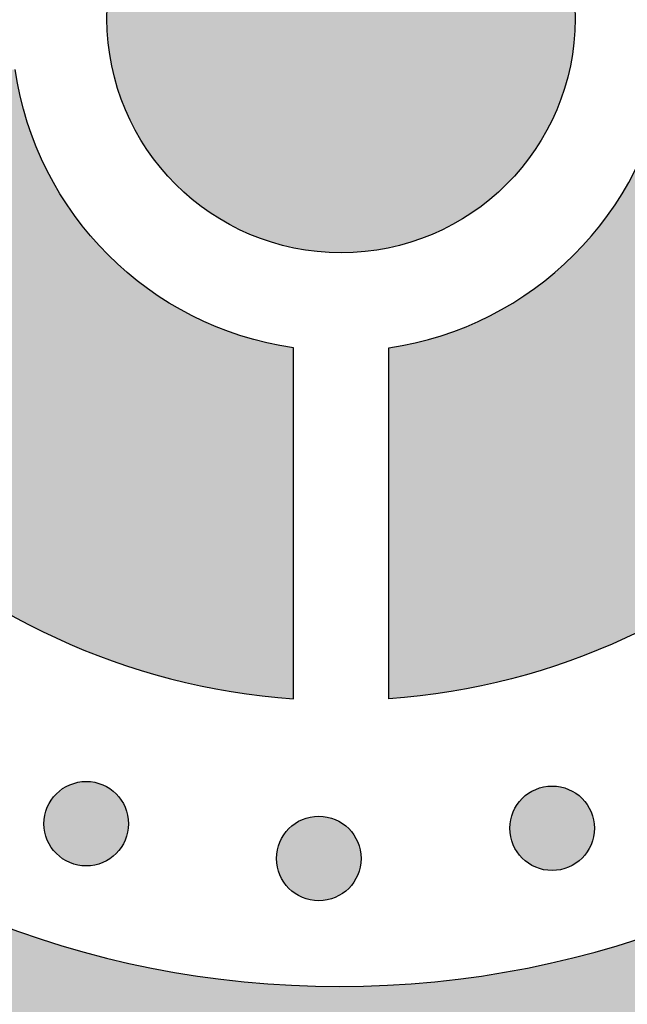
# Model space of a CAD drawing. Header units: millimetres. Extents: x -3873 to -97, y 912 to 4165.
# Tile 490 of 656: x -1350 to -1325, y 2867 to 2908. Entities that reach past the tile are written whole.
import ezdxf

# ---------------------------------------------------------------- set-up
doc = ezdxf.new("R2010")
doc.units = ezdxf.units.MM
doc.layers.add('pattern', color=7, linetype='Continuous', true_color=0x000000)

msp = doc.modelspace()

# ---------------------------------------------------------------- hatches: boundary and pattern name
at = {"layer": 'pattern'}
for points in [[(-1346.805, 2908.221), (-1346.803, 2908.003), (-1346.795, 2907.783), (-1346.783, 2907.561), (-1346.765, 2907.338), (-1346.742, 2907.113), (-1346.714, 2906.888), (-1346.68, 2906.661), (-1346.64, 2906.433), (-1346.595, 2906.205), (-1346.544, 2905.976), (-1346.487, 2905.747), (-1346.425, 2905.517), (-1346.356, 2905.288), (-1346.281, 2905.06), (-1346.201, 2904.832), (-1346.114, 2904.604), (-1346.021, 2904.378), (-1345.922, 2904.153), (-1345.817, 2903.93), (-1345.705, 2903.708), (-1345.588, 2903.489), (-1345.465, 2903.272), (-1345.336, 2903.057), (-1345.201, 2902.845), (-1345.06, 2902.636), (-1344.914, 2902.43), (-1344.762, 2902.227), (-1344.605, 2902.029), (-1344.442, 2901.834), (-1344.274, 2901.643), (-1344.102, 2901.456), (-1343.924, 2901.274), (-1343.742, 2901.097), (-1343.555, 2900.924), (-1343.364, 2900.757), (-1343.169, 2900.594), (-1342.97, 2900.437), (-1342.767, 2900.285), (-1342.561, 2900.139), (-1342.352, 2899.999), (-1342.14, 2899.864), (-1341.925, 2899.735), (-1341.708, 2899.612), (-1341.488, 2899.495), (-1341.267, 2899.384), (-1341.043, 2899.28), (-1340.818, 2899.181), (-1340.592, 2899.088), (-1340.365, 2899.001), (-1340.136, 2898.921), (-1339.908, 2898.846), (-1339.679, 2898.778), (-1339.449, 2898.715), (-1339.22, 2898.659), (-1338.991, 2898.608), (-1338.763, 2898.563), (-1338.535, 2898.524), (-1338.308, 2898.49), (-1338.082, 2898.462), (-1337.858, 2898.439), (-1337.634, 2898.422), (-1337.413, 2898.409), (-1337.193, 2898.402), (-1336.975, 2898.4), (-1336.757, 2898.402), (-1336.537, 2898.41), (-1336.315, 2898.422), (-1336.092, 2898.44), (-1335.867, 2898.463), (-1335.641, 2898.491), (-1335.415, 2898.525), (-1335.187, 2898.565), (-1334.958, 2898.61), (-1334.73, 2898.661), (-1334.5, 2898.718), (-1334.271, 2898.78), (-1334.042, 2898.849), (-1333.814, 2898.924), (-1333.585, 2899.005), (-1333.358, 2899.092), (-1333.132, 2899.184), (-1332.907, 2899.284), (-1332.684, 2899.389), (-1332.462, 2899.5), (-1332.243, 2899.617), (-1332.026, 2899.74), (-1331.811, 2899.869), (-1331.599, 2900.004), (-1331.39, 2900.145), (-1331.184, 2900.291), (-1330.981, 2900.443), (-1330.783, 2900.6), (-1330.588, 2900.763), (-1330.397, 2900.931), (-1330.21, 2901.104), (-1330.028, 2901.281), (-1329.851, 2901.463), (-1329.678, 2901.65), (-1329.511, 2901.841), (-1329.348, 2902.036), (-1329.191, 2902.235), (-1329.039, 2902.438), (-1328.893, 2902.644), (-1328.753, 2902.853), (-1328.618, 2903.065), (-1328.489, 2903.28), (-1328.366, 2903.497), (-1328.249, 2903.717), (-1328.138, 2903.939), (-1328.033, 2904.162), (-1327.935, 2904.387), (-1327.842, 2904.613), (-1327.755, 2904.841), (-1327.675, 2905.069), (-1327.6, 2905.298), (-1327.532, 2905.527), (-1327.469, 2905.756), (-1327.413, 2905.985), (-1327.362, 2906.214), (-1327.317, 2906.442), (-1327.278, 2906.67), (-1327.244, 2906.897), (-1327.216, 2907.123), (-1327.193, 2907.348), (-1327.176, 2907.571), (-1327.163, 2907.792), (-1327.156, 2908.012), (-1327.154, 2908.23), (-1327.156, 2908.449), (-1327.164, 2908.669), (-1327.176, 2908.89), (-1327.194, 2909.113), (-1327.217, 2909.338), (-1327.245, 2909.564), (-1327.279, 2909.791), (-1327.319, 2910.018), (-1327.364, 2910.247), (-1327.415, 2910.476), (-1327.472, 2910.705), (-1327.534, 2910.934), (-1327.603, 2911.163), (-1327.678, 2911.392), (-1327.759, 2911.62), (-1327.845, 2911.847), (-1327.938, 2912.073), (-1328.037, 2912.298), (-1328.143, 2912.521), (-1328.254, 2912.743), (-1328.371, 2912.962), (-1328.494, 2913.18), (-1328.623, 2913.394), (-1328.758, 2913.606), (-1328.899, 2913.815), (-1329.045, 2914.021), (-1329.197, 2914.224), (-1329.354, 2914.423), (-1329.517, 2914.617), (-1329.685, 2914.808), (-1329.858, 2914.995), (-1330.035, 2915.177), (-1330.217, 2915.354), (-1330.404, 2915.527), (-1330.595, 2915.695), (-1330.79, 2915.857), (-1330.989, 2916.014), (-1331.192, 2916.166), (-1331.398, 2916.312), (-1331.607, 2916.452), (-1331.819, 2916.587), (-1332.034, 2916.716), (-1332.251, 2916.839), (-1332.471, 2916.956), (-1332.693, 2917.067), (-1332.916, 2917.172), (-1333.141, 2917.271), (-1333.367, 2917.363), (-1333.595, 2917.45), (-1333.823, 2917.53), (-1334.051, 2917.605), (-1334.281, 2917.673), (-1334.51, 2917.736), (-1334.739, 2917.793), (-1334.968, 2917.843), (-1335.196, 2917.888), (-1335.424, 2917.927), (-1335.651, 2917.961), (-1335.877, 2917.989), (-1336.102, 2918.012), (-1336.325, 2918.03), (-1336.546, 2918.042), (-1336.766, 2918.049), (-1336.984, 2918.051), (-1337.203, 2918.049), (-1337.422, 2918.041), (-1337.644, 2918.029), (-1337.867, 2918.011), (-1338.092, 2917.988), (-1338.318, 2917.96), (-1338.545, 2917.926), (-1338.772, 2917.886), (-1339.001, 2917.841), (-1339.23, 2917.79), (-1339.459, 2917.733), (-1339.688, 2917.671), (-1339.917, 2917.602), (-1340.146, 2917.527), (-1340.374, 2917.447), (-1340.601, 2917.36), (-1340.827, 2917.267), (-1341.052, 2917.168), (-1341.275, 2917.063), (-1341.497, 2916.951), (-1341.716, 2916.834), (-1341.934, 2916.711), (-1342.148, 2916.582), (-1342.36, 2916.447), (-1342.569, 2916.306), (-1342.775, 2916.16), (-1342.978, 2916.008), (-1343.176, 2915.851), (-1343.371, 2915.688), (-1343.562, 2915.52), (-1343.749, 2915.348), (-1343.931, 2915.17), (-1344.108, 2914.988), (-1344.281, 2914.801), (-1344.448, 2914.61), (-1344.611, 2914.415), (-1344.768, 2914.216), (-1344.92, 2914.014), (-1345.066, 2913.808), (-1345.206, 2913.598), (-1345.341, 2913.386), (-1345.47, 2913.171), (-1345.593, 2912.954), (-1345.71, 2912.734), (-1345.821, 2912.513), (-1345.926, 2912.289), (-1346.025, 2912.064), (-1346.117, 2911.838), (-1346.204, 2911.611), (-1346.284, 2911.382), (-1346.359, 2911.154), (-1346.427, 2910.925), (-1346.49, 2910.695), (-1346.546, 2910.466), (-1346.597, 2910.237), (-1346.642, 2910.009), (-1346.681, 2909.781), (-1346.715, 2909.554), (-1346.743, 2909.328), (-1346.766, 2909.104), (-1346.783, 2908.88), (-1346.796, 2908.659), (-1346.803, 2908.439)], [(-1377.479, 2906.089), (-1377.426, 2905.215), (-1377.354, 2904.334), (-1377.261, 2903.449), (-1377.148, 2902.558), (-1377.015, 2901.663), (-1376.86, 2900.765), (-1376.683, 2899.864), (-1376.485, 2898.96), (-1376.265, 2898.056), (-1376.022, 2897.15), (-1375.756, 2896.245), (-1375.468, 2895.34), (-1375.156, 2894.438), (-1374.822, 2893.538), (-1374.464, 2892.641), (-1374.083, 2891.749), (-1373.678, 2890.862), (-1373.251, 2889.981), (-1372.8, 2889.106), (-1372.326, 2888.24), (-1371.83, 2887.382), (-1371.311, 2886.534), (-1370.769, 2885.696), (-1370.205, 2884.87), (-1369.62, 2884.056), (-1369.013, 2883.255), (-1368.386, 2882.468), (-1367.738, 2881.695), (-1367.07, 2880.938), (-1366.383, 2880.197), (-1365.677, 2879.473), (-1364.953, 2878.766), (-1364.212, 2878.078), (-1363.454, 2877.409), (-1362.68, 2876.76), (-1361.89, 2876.13), (-1361.086, 2875.521), (-1360.269, 2874.934), (-1359.439, 2874.367), (-1358.597, 2873.823), (-1357.743, 2873.301), (-1356.88, 2872.802), (-1356.007, 2872.325), (-1355.126, 2871.872), (-1354.237, 2871.442), (-1353.342, 2871.035), (-1352.44, 2870.651), (-1351.534, 2870.292), (-1350.624, 2869.955), (-1349.711, 2869.642), (-1348.795, 2869.353), (-1347.878, 2869.086), (-1346.961, 2868.843), (-1346.043, 2868.623), (-1345.127, 2868.425), (-1344.212, 2868.25), (-1343.3, 2868.096), (-1342.391, 2867.965), (-1341.487, 2867.855), (-1340.586, 2867.765), (-1339.691, 2867.697), (-1338.802, 2867.648), (-1337.919, 2867.62), (-1337.043, 2867.61), (-1336.167, 2867.62), (-1335.285, 2867.649), (-1334.395, 2867.697), (-1333.5, 2867.766), (-1332.6, 2867.855), (-1331.695, 2867.966), (-1330.786, 2868.097), (-1329.874, 2868.251), (-1328.96, 2868.426), (-1328.043, 2868.624), (-1327.126, 2868.845), (-1326.208, 2869.088), (-1325.291, 2869.355), (-1324.376, 2869.644), (-1323.463, 2869.957), (-1322.553, 2870.294), (-1321.647, 2870.654), (-1320.745, 2871.037), (-1319.85, 2871.444), (-1318.961, 2871.875), (-1318.08, 2872.328), (-1317.207, 2872.805), (-1316.344, 2873.304), (-1315.491, 2873.827), (-1314.649, 2874.371), (-1313.819, 2874.937), (-1313.001, 2875.525), (-1312.198, 2876.134), (-1311.408, 2876.764), (-1310.634, 2877.414), (-1309.876, 2878.083), (-1309.135, 2878.771), (-1308.411, 2879.477), (-1307.705, 2880.202), (-1307.018, 2880.943), (-1306.351, 2881.7), (-1305.703, 2882.473), (-1305.075, 2883.26), (-1304.469, 2884.061), (-1303.884, 2884.875), (-1303.32, 2885.702), (-1302.779, 2886.54), (-1302.26, 2887.388), (-1301.763, 2888.246), (-1301.29, 2889.112), (-1300.839, 2889.986), (-1300.412, 2890.868), (-1300.008, 2891.755), (-1299.627, 2892.647), (-1299.269, 2893.544), (-1298.935, 2894.444), (-1298.623, 2895.347), (-1298.335, 2896.251), (-1298.07, 2897.157), (-1297.827, 2898.062), (-1297.606, 2898.967), (-1297.408, 2899.87), (-1297.232, 2900.771), (-1297.077, 2901.67), (-1296.944, 2902.565), (-1296.831, 2903.455), (-1296.739, 2904.341), (-1296.666, 2905.221), (-1296.614, 2906.096), (-1284.602, 2906.097), (-1284.658, 2904.956), (-1284.74, 2903.806), (-1284.847, 2902.65), (-1284.982, 2901.486), (-1285.144, 2900.317), (-1285.333, 2899.143), (-1285.551, 2897.964), (-1285.798, 2896.782), (-1286.073, 2895.598), (-1286.379, 2894.413), (-1286.714, 2893.228), (-1287.079, 2892.043), (-1287.474, 2890.861), (-1287.9, 2889.681), (-1288.356, 2888.506), (-1288.844, 2887.336), (-1289.361, 2886.172), (-1289.91, 2885.016), (-1290.489, 2883.869), (-1291.099, 2882.732), (-1291.738, 2881.606), (-1292.408, 2880.493), (-1293.107, 2879.392), (-1293.835, 2878.307), (-1294.593, 2877.237), (-1295.378, 2876.185), (-1296.191, 2875.15), (-1297.031, 2874.135), (-1297.897, 2873.139), (-1298.789, 2872.165), (-1299.706, 2871.213), (-1300.647, 2870.284), (-1301.611, 2869.38), (-1302.597, 2868.5), (-1303.604, 2867.645), (-1304.632, 2866.817), (-1305.678, 2866.016), (-1306.743, 2865.243), (-1307.825, 2864.498), (-1308.922, 2863.782), (-1310.035, 2863.096), (-1311.16, 2862.439), (-1312.299, 2861.812), (-1313.448, 2861.215), (-1314.607, 2860.649), (-1315.776, 2860.114), (-1316.952, 2859.61), (-1318.134, 2859.137), (-1319.322, 2858.694), (-1320.513, 2858.283), (-1321.708, 2857.902), (-1322.905, 2857.552), (-1324.102, 2857.232), (-1325.3, 2856.942), (-1326.496, 2856.682), (-1327.689, 2856.451), (-1328.879, 2856.25), (-1330.065, 2856.077), (-1331.246, 2855.932), (-1332.421, 2855.815), (-1333.589, 2855.724), (-1334.748, 2855.661), (-1335.9, 2855.623), (-1337.042, 2855.61), (-1338.184, 2855.623), (-1339.336, 2855.66), (-1340.496, 2855.724), (-1341.664, 2855.814), (-1342.838, 2855.931), (-1344.019, 2856.076), (-1345.205, 2856.248), (-1346.395, 2856.45), (-1347.589, 2856.68), (-1348.785, 2856.94), (-1349.982, 2857.23), (-1351.18, 2857.549), (-1352.377, 2857.899), (-1353.571, 2858.28), (-1354.763, 2858.691), (-1355.951, 2859.133), (-1357.134, 2859.607), (-1358.309, 2860.111), (-1359.478, 2860.646), (-1360.637, 2861.211), (-1361.787, 2861.808), (-1362.925, 2862.434), (-1364.051, 2863.091), (-1365.163, 2863.778), (-1366.261, 2864.493), (-1367.343, 2865.238), (-1368.408, 2866.011), (-1369.455, 2866.812), (-1370.482, 2867.64), (-1371.49, 2868.494), (-1372.476, 2869.374), (-1373.44, 2870.279), (-1374.381, 2871.207), (-1375.298, 2872.159), (-1376.19, 2873.133), (-1377.056, 2874.128), (-1377.897, 2875.144), (-1378.71, 2876.178), (-1379.495, 2877.231), (-1380.253, 2878.3), (-1380.981, 2879.385), (-1381.681, 2880.485), (-1382.35, 2881.599), (-1382.99, 2882.725), (-1383.6, 2883.862), (-1384.179, 2885.009), (-1384.728, 2886.164), (-1385.246, 2887.328), (-1385.733, 2888.498), (-1386.19, 2889.673), (-1386.616, 2890.853), (-1387.012, 2892.035), (-1387.377, 2893.22), (-1387.712, 2894.405), (-1388.018, 2895.59), (-1388.293, 2896.774), (-1388.54, 2897.956), (-1388.758, 2899.134), (-1388.948, 2900.308), (-1389.11, 2901.478), (-1389.245, 2902.641), (-1389.352, 2903.798), (-1389.434, 2904.947), (-1389.49, 2906.088)], [(-1338.981, 2894.412), (-1339.237, 2894.452), (-1339.493, 2894.497), (-1339.75, 2894.547), (-1340.008, 2894.602), (-1340.266, 2894.662), (-1340.524, 2894.728), (-1340.782, 2894.799), (-1341.04, 2894.876), (-1341.298, 2894.958), (-1341.555, 2895.045), (-1341.812, 2895.138), (-1342.068, 2895.236), (-1342.323, 2895.34), (-1342.576, 2895.449), (-1342.829, 2895.564), (-1343.08, 2895.684), (-1343.329, 2895.81), (-1343.577, 2895.941), (-1343.822, 2896.077), (-1344.066, 2896.219), (-1344.307, 2896.367), (-1344.545, 2896.519), (-1344.781, 2896.677), (-1345.014, 2896.839), (-1345.244, 2897.007), (-1345.471, 2897.18), (-1345.695, 2897.358), (-1345.915, 2897.54), (-1346.131, 2897.727), (-1346.344, 2897.919), (-1346.553, 2898.115), (-1346.757, 2898.315), (-1346.958, 2898.52), (-1347.154, 2898.729), (-1347.346, 2898.941), (-1347.533, 2899.158), (-1347.715, 2899.378), (-1347.893, 2899.601), (-1348.066, 2899.828), (-1348.234, 2900.058), (-1348.396, 2900.291), (-1348.554, 2900.527), (-1348.706, 2900.765), (-1348.854, 2901.006), (-1348.996, 2901.25), (-1349.132, 2901.495), (-1349.263, 2901.743), (-1349.389, 2901.992), (-1349.509, 2902.243), (-1349.624, 2902.496), (-1349.733, 2902.749), (-1349.837, 2903.004), (-1349.936, 2903.26), (-1350.029, 2903.517), (-1350.116, 2903.774), (-1350.198, 2904.032), (-1350.274, 2904.29), (-1350.346, 2904.548), (-1350.411, 2904.806), (-1350.472, 2905.064), (-1350.527, 2905.322), (-1350.577, 2905.579), (-1350.622, 2905.835), (-1350.662, 2906.091), (-1365.393, 2906.09), (-1365.346, 2905.506), (-1365.286, 2904.919), (-1365.214, 2904.329), (-1365.129, 2903.736), (-1365.03, 2903.141), (-1364.918, 2902.545), (-1364.793, 2901.947), (-1364.654, 2901.348), (-1364.501, 2900.749), (-1364.334, 2900.149), (-1364.153, 2899.551), (-1363.958, 2898.953), (-1363.748, 2898.356), (-1363.524, 2897.761), (-1363.286, 2897.169), (-1363.033, 2896.58), (-1362.766, 2895.994), (-1362.485, 2895.411), (-1362.19, 2894.834), (-1361.88, 2894.261), (-1361.556, 2893.693), (-1361.218, 2893.132), (-1360.867, 2892.577), (-1360.502, 2892.029), (-1360.123, 2891.488), (-1359.731, 2890.955), (-1359.327, 2890.431), (-1358.91, 2889.915), (-1358.48, 2889.409), (-1358.038, 2888.913), (-1357.585, 2888.427), (-1357.12, 2887.951), (-1356.644, 2887.486), (-1356.158, 2887.033), (-1355.661, 2886.591), (-1355.155, 2886.162), (-1354.64, 2885.744), (-1354.115, 2885.34), (-1353.582, 2884.948), (-1353.042, 2884.57), (-1352.493, 2884.205), (-1351.938, 2883.853), (-1351.377, 2883.516), (-1350.809, 2883.192), (-1350.236, 2882.882), (-1349.659, 2882.587), (-1349.076, 2882.306), (-1348.49, 2882.039), (-1347.901, 2881.787), (-1347.309, 2881.548), (-1346.714, 2881.325), (-1346.117, 2881.115), (-1345.519, 2880.92), (-1344.92, 2880.739), (-1344.321, 2880.572), (-1343.722, 2880.419), (-1343.123, 2880.28), (-1342.525, 2880.155), (-1341.928, 2880.043), (-1341.333, 2879.945), (-1340.741, 2879.86), (-1340.151, 2879.787), (-1339.563, 2879.728), (-1338.98, 2879.681)], [(-1323.301, 2906.093), (-1308.57, 2906.095), (-1308.617, 2905.511), (-1308.677, 2904.924), (-1308.749, 2904.333), (-1308.834, 2903.741), (-1308.933, 2903.146), (-1309.044, 2902.549), (-1309.17, 2901.951), (-1309.309, 2901.353), (-1309.462, 2900.753), (-1309.629, 2900.154), (-1309.809, 2899.555), (-1310.005, 2898.957), (-1310.214, 2898.36), (-1310.438, 2897.766), (-1310.676, 2897.173), (-1310.928, 2896.584), (-1311.195, 2895.998), (-1311.476, 2895.416), (-1311.772, 2894.838), (-1312.082, 2894.265), (-1312.405, 2893.697), (-1312.743, 2893.136), (-1313.094, 2892.581), (-1313.459, 2892.033), (-1313.838, 2891.492), (-1314.229, 2890.959), (-1314.634, 2890.435), (-1315.051, 2889.919), (-1315.481, 2889.413), (-1315.922, 2888.916), (-1316.376, 2888.43), (-1316.84, 2887.954), (-1317.316, 2887.489), (-1317.802, 2887.036), (-1318.299, 2886.594), (-1318.805, 2886.165), (-1319.32, 2885.747), (-1319.845, 2885.343), (-1320.378, 2884.951), (-1320.918, 2884.572), (-1321.466, 2884.207), (-1322.021, 2883.856), (-1322.583, 2883.518), (-1323.15, 2883.194), (-1323.723, 2882.885), (-1324.301, 2882.589), (-1324.883, 2882.308), (-1325.469, 2882.041), (-1326.058, 2881.788), (-1326.651, 2881.55), (-1327.245, 2881.326), (-1327.842, 2881.117), (-1328.44, 2880.921), (-1329.039, 2880.74), (-1329.638, 2880.573), (-1330.237, 2880.42), (-1330.836, 2880.281), (-1331.434, 2880.156), (-1332.031, 2880.044), (-1332.626, 2879.945), (-1333.218, 2879.86), (-1333.808, 2879.788), (-1334.396, 2879.728), (-1334.98, 2879.681), (-1334.981, 2894.412), (-1334.725, 2894.452), (-1334.468, 2894.497), (-1334.211, 2894.547), (-1333.954, 2894.602), (-1333.696, 2894.663), (-1333.437, 2894.729), (-1333.179, 2894.8), (-1332.921, 2894.876), (-1332.664, 2894.958), (-1332.406, 2895.046), (-1332.15, 2895.139), (-1331.894, 2895.237), (-1331.639, 2895.341), (-1331.385, 2895.45), (-1331.133, 2895.565), (-1330.882, 2895.685), (-1330.632, 2895.811), (-1330.385, 2895.942), (-1330.139, 2896.079), (-1329.896, 2896.22), (-1329.655, 2896.368), (-1329.416, 2896.52), (-1329.18, 2896.678), (-1328.947, 2896.841), (-1328.717, 2897.009), (-1328.491, 2897.181), (-1328.267, 2897.359), (-1328.047, 2897.541), (-1327.831, 2897.729), (-1327.618, 2897.92), (-1327.409, 2898.116), (-1327.205, 2898.317), (-1327.004, 2898.522), (-1326.808, 2898.73), (-1326.617, 2898.943), (-1326.429, 2899.159), (-1326.247, 2899.379), (-1326.069, 2899.603), (-1325.897, 2899.83), (-1325.729, 2900.06), (-1325.566, 2900.293), (-1325.408, 2900.529), (-1325.256, 2900.767), (-1325.109, 2901.008), (-1324.967, 2901.252), (-1324.83, 2901.497), (-1324.699, 2901.745), (-1324.574, 2901.994), (-1324.453, 2902.245), (-1324.339, 2902.498), (-1324.229, 2902.752), (-1324.125, 2903.006), (-1324.027, 2903.262), (-1323.934, 2903.519), (-1323.847, 2903.776), (-1323.765, 2904.034), (-1323.689, 2904.292), (-1323.618, 2904.55), (-1323.552, 2904.808), (-1323.491, 2905.066), (-1323.436, 2905.324), (-1323.386, 2905.581), (-1323.341, 2905.838)], [(-1348.932, 2873.186), (-1348.904, 2873.158), (-1348.875, 2873.131), (-1348.845, 2873.104), (-1348.814, 2873.078), (-1348.782, 2873.052), (-1348.75, 2873.027), (-1348.717, 2873.002), (-1348.683, 2872.978), (-1348.648, 2872.955), (-1348.612, 2872.932), (-1348.575, 2872.91), (-1348.538, 2872.889), (-1348.5, 2872.868), (-1348.461, 2872.849), (-1348.422, 2872.83), (-1348.382, 2872.812), (-1348.341, 2872.795), (-1348.3, 2872.779), (-1348.258, 2872.764), (-1348.215, 2872.75), (-1348.172, 2872.737), (-1348.129, 2872.725), (-1348.085, 2872.714), (-1348.041, 2872.704), (-1347.996, 2872.695), (-1347.951, 2872.687), (-1347.906, 2872.681), (-1347.86, 2872.676), (-1347.815, 2872.671), (-1347.769, 2872.668), (-1347.723, 2872.667), (-1347.677, 2872.666), (-1347.631, 2872.667), (-1347.585, 2872.668), (-1347.54, 2872.671), (-1347.494, 2872.676), (-1347.448, 2872.681), (-1347.403, 2872.687), (-1347.358, 2872.695), (-1347.314, 2872.704), (-1347.269, 2872.714), (-1347.225, 2872.725), (-1347.182, 2872.737), (-1347.139, 2872.75), (-1347.096, 2872.764), (-1347.055, 2872.779), (-1347.013, 2872.795), (-1346.972, 2872.812), (-1346.932, 2872.83), (-1346.893, 2872.849), (-1346.854, 2872.869), (-1346.816, 2872.889), (-1346.779, 2872.91), (-1346.742, 2872.932), (-1346.707, 2872.955), (-1346.672, 2872.978), (-1346.638, 2873.003), (-1346.604, 2873.027), (-1346.572, 2873.052), (-1346.54, 2873.078), (-1346.51, 2873.104), (-1346.48, 2873.131), (-1346.451, 2873.158), (-1346.423, 2873.186), (-1346.395, 2873.214), (-1346.368, 2873.243), (-1346.341, 2873.273), (-1346.315, 2873.304), (-1346.289, 2873.335), (-1346.264, 2873.368), (-1346.239, 2873.401), (-1346.215, 2873.435), (-1346.192, 2873.47), (-1346.169, 2873.506), (-1346.147, 2873.542), (-1346.126, 2873.58), (-1346.105, 2873.618), (-1346.086, 2873.656), (-1346.067, 2873.696), (-1346.049, 2873.736), (-1346.032, 2873.777), (-1346.016, 2873.818), (-1346.001, 2873.86), (-1345.987, 2873.902), (-1345.973, 2873.945), (-1345.961, 2873.989), (-1345.951, 2874.033), (-1345.941, 2874.077), (-1345.932, 2874.122), (-1345.924, 2874.167), (-1345.918, 2874.212), (-1345.912, 2874.257), (-1345.908, 2874.303), (-1345.905, 2874.349), (-1345.904, 2874.395), (-1345.903, 2874.441), (-1345.904, 2874.486), (-1345.905, 2874.532), (-1345.908, 2874.578), (-1345.913, 2874.624), (-1345.918, 2874.669), (-1345.924, 2874.714), (-1345.932, 2874.759), (-1345.941, 2874.804), (-1345.951, 2874.848), (-1345.962, 2874.892), (-1345.974, 2874.936), (-1345.987, 2874.979), (-1346.001, 2875.021), (-1346.016, 2875.063), (-1346.032, 2875.104), (-1346.049, 2875.145), (-1346.067, 2875.185), (-1346.086, 2875.225), (-1346.105, 2875.263), (-1346.126, 2875.301), (-1346.147, 2875.339), (-1346.169, 2875.375), (-1346.192, 2875.411), (-1346.215, 2875.446), (-1346.239, 2875.48), (-1346.264, 2875.513), (-1346.289, 2875.546), (-1346.315, 2875.577), (-1346.341, 2875.608), (-1346.368, 2875.638), (-1346.395, 2875.667), (-1346.423, 2875.695), (-1346.451, 2875.723), (-1346.48, 2875.75), (-1346.51, 2875.776), (-1346.541, 2875.803), (-1346.572, 2875.828), (-1346.605, 2875.854), (-1346.638, 2875.878), (-1346.672, 2875.902), (-1346.707, 2875.926), (-1346.743, 2875.949), (-1346.779, 2875.971), (-1346.816, 2875.992), (-1346.854, 2876.012), (-1346.893, 2876.032), (-1346.933, 2876.051), (-1346.973, 2876.069), (-1347.013, 2876.086), (-1347.055, 2876.102), (-1347.097, 2876.117), (-1347.139, 2876.131), (-1347.182, 2876.144), (-1347.226, 2876.156), (-1347.27, 2876.167), (-1347.314, 2876.177), (-1347.359, 2876.186), (-1347.404, 2876.193), (-1347.449, 2876.2), (-1347.494, 2876.205), (-1347.54, 2876.209), (-1347.586, 2876.212), (-1347.632, 2876.214), (-1347.677, 2876.215), (-1347.723, 2876.214), (-1347.769, 2876.212), (-1347.815, 2876.209), (-1347.861, 2876.205), (-1347.906, 2876.2), (-1347.951, 2876.193), (-1347.996, 2876.186), (-1348.041, 2876.177), (-1348.085, 2876.167), (-1348.129, 2876.156), (-1348.173, 2876.144), (-1348.216, 2876.131), (-1348.258, 2876.117), (-1348.3, 2876.102), (-1348.341, 2876.086), (-1348.382, 2876.069), (-1348.422, 2876.051), (-1348.462, 2876.032), (-1348.5, 2876.012), (-1348.538, 2875.992), (-1348.576, 2875.97), (-1348.612, 2875.948), (-1348.648, 2875.926), (-1348.683, 2875.902), (-1348.717, 2875.878), (-1348.75, 2875.854), (-1348.783, 2875.828), (-1348.814, 2875.803), (-1348.845, 2875.776), (-1348.875, 2875.75), (-1348.904, 2875.722), (-1348.932, 2875.695), (-1348.96, 2875.667), (-1348.987, 2875.638), (-1349.013, 2875.608), (-1349.04, 2875.577), (-1349.065, 2875.545), (-1349.091, 2875.513), (-1349.115, 2875.48), (-1349.139, 2875.446), (-1349.163, 2875.411), (-1349.186, 2875.375), (-1349.208, 2875.338), (-1349.229, 2875.301), (-1349.249, 2875.263), (-1349.269, 2875.224), (-1349.288, 2875.185), (-1349.306, 2875.145), (-1349.323, 2875.104), (-1349.339, 2875.063), (-1349.354, 2875.021), (-1349.368, 2874.978), (-1349.381, 2874.935), (-1349.393, 2874.892), (-1349.404, 2874.848), (-1349.414, 2874.804), (-1349.423, 2874.759), (-1349.43, 2874.714), (-1349.437, 2874.669), (-1349.442, 2874.623), (-1349.446, 2874.578), (-1349.449, 2874.532), (-1349.451, 2874.486), (-1349.452, 2874.44), (-1349.451, 2874.394), (-1349.449, 2874.348), (-1349.446, 2874.303), (-1349.442, 2874.257), (-1349.437, 2874.212), (-1349.43, 2874.166), (-1349.423, 2874.121), (-1349.414, 2874.077), (-1349.404, 2874.032), (-1349.393, 2873.988), (-1349.381, 2873.945), (-1349.368, 2873.902), (-1349.354, 2873.86), (-1349.339, 2873.818), (-1349.323, 2873.776), (-1349.306, 2873.736), (-1349.288, 2873.695), (-1349.269, 2873.656), (-1349.249, 2873.617), (-1349.229, 2873.579), (-1349.207, 2873.542), (-1349.185, 2873.506), (-1349.163, 2873.47), (-1349.139, 2873.435), (-1349.115, 2873.401), (-1349.09, 2873.367), (-1349.065, 2873.335), (-1349.04, 2873.303), (-1349.013, 2873.273), (-1348.987, 2873.243), (-1348.959, 2873.214)], [(-1329.375, 2872.993), (-1329.347, 2872.966), (-1329.318, 2872.939), (-1329.288, 2872.912), (-1329.257, 2872.886), (-1329.226, 2872.86), (-1329.193, 2872.835), (-1329.16, 2872.81), (-1329.126, 2872.786), (-1329.091, 2872.763), (-1329.055, 2872.74), (-1329.019, 2872.718), (-1328.982, 2872.697), (-1328.944, 2872.676), (-1328.905, 2872.656), (-1328.865, 2872.638), (-1328.825, 2872.62), (-1328.785, 2872.603), (-1328.743, 2872.587), (-1328.701, 2872.571), (-1328.659, 2872.557), (-1328.616, 2872.544), (-1328.572, 2872.532), (-1328.528, 2872.521), (-1328.484, 2872.511), (-1328.44, 2872.503), (-1328.395, 2872.495), (-1328.349, 2872.489), (-1328.304, 2872.483), (-1328.258, 2872.479), (-1328.212, 2872.476), (-1328.167, 2872.474), (-1328.121, 2872.474), (-1328.075, 2872.474), (-1328.029, 2872.476), (-1327.983, 2872.479), (-1327.937, 2872.483), (-1327.892, 2872.489), (-1327.847, 2872.495), (-1327.802, 2872.503), (-1327.757, 2872.511), (-1327.713, 2872.521), (-1327.669, 2872.532), (-1327.625, 2872.544), (-1327.582, 2872.557), (-1327.54, 2872.572), (-1327.498, 2872.587), (-1327.457, 2872.603), (-1327.416, 2872.62), (-1327.376, 2872.638), (-1327.336, 2872.657), (-1327.298, 2872.676), (-1327.26, 2872.697), (-1327.222, 2872.718), (-1327.186, 2872.74), (-1327.15, 2872.763), (-1327.115, 2872.786), (-1327.081, 2872.81), (-1327.048, 2872.835), (-1327.015, 2872.86), (-1326.984, 2872.886), (-1326.953, 2872.912), (-1326.923, 2872.939), (-1326.894, 2872.966), (-1326.866, 2872.994), (-1326.838, 2873.022), (-1326.811, 2873.051), (-1326.785, 2873.081), (-1326.758, 2873.111), (-1326.733, 2873.143), (-1326.707, 2873.175), (-1326.683, 2873.209), (-1326.659, 2873.243), (-1326.635, 2873.278), (-1326.613, 2873.313), (-1326.591, 2873.35), (-1326.569, 2873.387), (-1326.549, 2873.425), (-1326.529, 2873.464), (-1326.51, 2873.503), (-1326.492, 2873.543), (-1326.475, 2873.584), (-1326.459, 2873.626), (-1326.444, 2873.668), (-1326.43, 2873.71), (-1326.417, 2873.753), (-1326.405, 2873.796), (-1326.394, 2873.84), (-1326.384, 2873.885), (-1326.375, 2873.929), (-1326.368, 2873.974), (-1326.361, 2874.02), (-1326.356, 2874.065), (-1326.352, 2874.111), (-1326.349, 2874.156), (-1326.347, 2874.202), (-1326.346, 2874.248), (-1326.347, 2874.294), (-1326.349, 2874.34), (-1326.352, 2874.386), (-1326.356, 2874.431), (-1326.361, 2874.477), (-1326.368, 2874.522), (-1326.375, 2874.567), (-1326.384, 2874.612), (-1326.394, 2874.656), (-1326.405, 2874.7), (-1326.417, 2874.743), (-1326.43, 2874.786), (-1326.444, 2874.829), (-1326.459, 2874.871), (-1326.475, 2874.912), (-1326.492, 2874.953), (-1326.51, 2874.993), (-1326.529, 2875.032), (-1326.549, 2875.071), (-1326.569, 2875.109), (-1326.591, 2875.146), (-1326.613, 2875.183), (-1326.635, 2875.219), (-1326.659, 2875.254), (-1326.683, 2875.288), (-1326.708, 2875.321), (-1326.733, 2875.353), (-1326.759, 2875.385), (-1326.785, 2875.416), (-1326.812, 2875.446), (-1326.839, 2875.475), (-1326.866, 2875.503), (-1326.894, 2875.53), (-1326.923, 2875.557), (-1326.953, 2875.584), (-1326.984, 2875.61), (-1327.016, 2875.636), (-1327.048, 2875.661), (-1327.081, 2875.686), (-1327.115, 2875.71), (-1327.15, 2875.734), (-1327.186, 2875.756), (-1327.223, 2875.778), (-1327.26, 2875.8), (-1327.298, 2875.82), (-1327.337, 2875.84), (-1327.376, 2875.859), (-1327.416, 2875.876), (-1327.457, 2875.894), (-1327.498, 2875.91), (-1327.54, 2875.925), (-1327.583, 2875.939), (-1327.626, 2875.952), (-1327.669, 2875.964), (-1327.713, 2875.975), (-1327.757, 2875.985), (-1327.802, 2875.993), (-1327.847, 2876.001), (-1327.892, 2876.008), (-1327.938, 2876.013), (-1327.983, 2876.017), (-1328.029, 2876.02), (-1328.075, 2876.022), (-1328.121, 2876.022), (-1328.167, 2876.022), (-1328.213, 2876.02), (-1328.258, 2876.017), (-1328.304, 2876.013), (-1328.35, 2876.008), (-1328.395, 2876.001), (-1328.44, 2875.993), (-1328.484, 2875.985), (-1328.529, 2875.975), (-1328.573, 2875.964), (-1328.616, 2875.952), (-1328.659, 2875.939), (-1328.702, 2875.925), (-1328.743, 2875.909), (-1328.785, 2875.893), (-1328.826, 2875.876), (-1328.866, 2875.858), (-1328.905, 2875.84), (-1328.944, 2875.82), (-1328.982, 2875.799), (-1329.019, 2875.778), (-1329.056, 2875.756), (-1329.091, 2875.733), (-1329.126, 2875.71), (-1329.16, 2875.686), (-1329.194, 2875.661), (-1329.226, 2875.636), (-1329.258, 2875.61), (-1329.288, 2875.584), (-1329.318, 2875.557), (-1329.347, 2875.53), (-1329.375, 2875.503), (-1329.403, 2875.474), (-1329.43, 2875.445), (-1329.457, 2875.416), (-1329.483, 2875.385), (-1329.509, 2875.353), (-1329.534, 2875.321), (-1329.559, 2875.287), (-1329.583, 2875.253), (-1329.606, 2875.218), (-1329.629, 2875.183), (-1329.651, 2875.146), (-1329.672, 2875.109), (-1329.693, 2875.071), (-1329.712, 2875.032), (-1329.731, 2874.993), (-1329.749, 2874.953), (-1329.766, 2874.912), (-1329.782, 2874.871), (-1329.797, 2874.829), (-1329.811, 2874.786), (-1329.825, 2874.743), (-1329.837, 2874.7), (-1329.848, 2874.656), (-1329.857, 2874.611), (-1329.866, 2874.567), (-1329.874, 2874.522), (-1329.88, 2874.477), (-1329.886, 2874.431), (-1329.89, 2874.386), (-1329.893, 2874.34), (-1329.894, 2874.294), (-1329.895, 2874.248), (-1329.894, 2874.202), (-1329.893, 2874.156), (-1329.89, 2874.11), (-1329.886, 2874.065), (-1329.88, 2874.019), (-1329.874, 2873.974), (-1329.866, 2873.929), (-1329.857, 2873.884), (-1329.847, 2873.84), (-1329.837, 2873.796), (-1329.824, 2873.753), (-1329.811, 2873.71), (-1329.797, 2873.667), (-1329.782, 2873.625), (-1329.766, 2873.584), (-1329.749, 2873.543), (-1329.731, 2873.503), (-1329.712, 2873.464), (-1329.693, 2873.425), (-1329.672, 2873.387), (-1329.651, 2873.35), (-1329.629, 2873.313), (-1329.606, 2873.277), (-1329.583, 2873.243), (-1329.559, 2873.208), (-1329.534, 2873.175), (-1329.509, 2873.143), (-1329.483, 2873.111), (-1329.457, 2873.08), (-1329.43, 2873.051), (-1329.403, 2873.022)], [(-1339.17, 2871.726), (-1339.141, 2871.698), (-1339.112, 2871.671), (-1339.083, 2871.644), (-1339.052, 2871.618), (-1339.02, 2871.592), (-1338.988, 2871.567), (-1338.955, 2871.542), (-1338.92, 2871.518), (-1338.885, 2871.495), (-1338.85, 2871.472), (-1338.813, 2871.45), (-1338.776, 2871.429), (-1338.738, 2871.408), (-1338.699, 2871.389), (-1338.66, 2871.37), (-1338.62, 2871.352), (-1338.579, 2871.335), (-1338.538, 2871.319), (-1338.496, 2871.304), (-1338.453, 2871.29), (-1338.41, 2871.276), (-1338.367, 2871.264), (-1338.323, 2871.253), (-1338.279, 2871.244), (-1338.234, 2871.235), (-1338.189, 2871.227), (-1338.144, 2871.221), (-1338.098, 2871.215), (-1338.053, 2871.211), (-1338.007, 2871.208), (-1337.961, 2871.207), (-1337.915, 2871.206), (-1337.869, 2871.207), (-1337.823, 2871.208), (-1337.777, 2871.211), (-1337.732, 2871.215), (-1337.686, 2871.221), (-1337.641, 2871.227), (-1337.596, 2871.235), (-1337.551, 2871.244), (-1337.507, 2871.254), (-1337.463, 2871.264), (-1337.42, 2871.277), (-1337.377, 2871.29), (-1337.334, 2871.304), (-1337.292, 2871.319), (-1337.251, 2871.335), (-1337.21, 2871.352), (-1337.17, 2871.37), (-1337.131, 2871.389), (-1337.092, 2871.408), (-1337.054, 2871.429), (-1337.017, 2871.45), (-1336.98, 2871.472), (-1336.945, 2871.495), (-1336.91, 2871.518), (-1336.876, 2871.542), (-1336.842, 2871.567), (-1336.81, 2871.592), (-1336.778, 2871.618), (-1336.747, 2871.644), (-1336.718, 2871.671), (-1336.689, 2871.698), (-1336.66, 2871.726), (-1336.633, 2871.754), (-1336.606, 2871.783), (-1336.579, 2871.813), (-1336.553, 2871.844), (-1336.527, 2871.875), (-1336.502, 2871.908), (-1336.477, 2871.941), (-1336.453, 2871.975), (-1336.43, 2872.01), (-1336.407, 2872.046), (-1336.385, 2872.082), (-1336.364, 2872.119), (-1336.343, 2872.157), (-1336.323, 2872.196), (-1336.305, 2872.236), (-1336.287, 2872.276), (-1336.27, 2872.316), (-1336.254, 2872.358), (-1336.239, 2872.4), (-1336.224, 2872.442), (-1336.211, 2872.485), (-1336.199, 2872.529), (-1336.188, 2872.573), (-1336.178, 2872.617), (-1336.17, 2872.661), (-1336.162, 2872.706), (-1336.156, 2872.752), (-1336.15, 2872.797), (-1336.146, 2872.843), (-1336.143, 2872.889), (-1336.141, 2872.934), (-1336.141, 2872.98), (-1336.141, 2873.026), (-1336.143, 2873.072), (-1336.146, 2873.118), (-1336.15, 2873.164), (-1336.156, 2873.209), (-1336.162, 2873.254), (-1336.17, 2873.299), (-1336.179, 2873.344), (-1336.188, 2873.388), (-1336.199, 2873.432), (-1336.211, 2873.476), (-1336.224, 2873.519), (-1336.239, 2873.561), (-1336.254, 2873.603), (-1336.27, 2873.644), (-1336.287, 2873.685), (-1336.305, 2873.725), (-1336.324, 2873.765), (-1336.343, 2873.803), (-1336.364, 2873.841), (-1336.385, 2873.879), (-1336.407, 2873.915), (-1336.43, 2873.951), (-1336.453, 2873.986), (-1336.477, 2874.02), (-1336.502, 2874.053), (-1336.527, 2874.086), (-1336.553, 2874.117), (-1336.579, 2874.148), (-1336.606, 2874.178), (-1336.633, 2874.207), (-1336.661, 2874.235), (-1336.689, 2874.263), (-1336.718, 2874.29), (-1336.748, 2874.316), (-1336.778, 2874.343), (-1336.81, 2874.368), (-1336.842, 2874.394), (-1336.876, 2874.418), (-1336.91, 2874.442), (-1336.945, 2874.466), (-1336.981, 2874.488), (-1337.017, 2874.51), (-1337.054, 2874.532), (-1337.092, 2874.552), (-1337.131, 2874.572), (-1337.17, 2874.591), (-1337.211, 2874.609), (-1337.251, 2874.626), (-1337.293, 2874.642), (-1337.335, 2874.657), (-1337.377, 2874.671), (-1337.42, 2874.684), (-1337.464, 2874.696), (-1337.507, 2874.707), (-1337.552, 2874.717), (-1337.596, 2874.726), (-1337.641, 2874.733), (-1337.687, 2874.74), (-1337.732, 2874.745), (-1337.778, 2874.749), (-1337.823, 2874.752), (-1337.869, 2874.754), (-1337.915, 2874.755), (-1337.961, 2874.754), (-1338.007, 2874.752), (-1338.053, 2874.749), (-1338.099, 2874.745), (-1338.144, 2874.74), (-1338.189, 2874.733), (-1338.234, 2874.726), (-1338.279, 2874.717), (-1338.323, 2874.707), (-1338.367, 2874.696), (-1338.411, 2874.684), (-1338.453, 2874.671), (-1338.496, 2874.657), (-1338.538, 2874.642), (-1338.579, 2874.626), (-1338.62, 2874.609), (-1338.66, 2874.591), (-1338.699, 2874.572), (-1338.738, 2874.552), (-1338.776, 2874.532), (-1338.813, 2874.51), (-1338.85, 2874.488), (-1338.886, 2874.466), (-1338.921, 2874.442), (-1338.955, 2874.418), (-1338.988, 2874.393), (-1339.02, 2874.368), (-1339.052, 2874.342), (-1339.083, 2874.316), (-1339.113, 2874.289), (-1339.142, 2874.262), (-1339.17, 2874.235), (-1339.197, 2874.207), (-1339.225, 2874.178), (-1339.251, 2874.148), (-1339.278, 2874.117), (-1339.303, 2874.085), (-1339.328, 2874.053), (-1339.353, 2874.02), (-1339.377, 2873.986), (-1339.401, 2873.951), (-1339.423, 2873.915), (-1339.445, 2873.878), (-1339.467, 2873.841), (-1339.487, 2873.803), (-1339.507, 2873.764), (-1339.526, 2873.725), (-1339.544, 2873.685), (-1339.561, 2873.644), (-1339.577, 2873.603), (-1339.592, 2873.561), (-1339.606, 2873.518), (-1339.619, 2873.475), (-1339.631, 2873.432), (-1339.642, 2873.388), (-1339.652, 2873.344), (-1339.661, 2873.299), (-1339.668, 2873.254), (-1339.675, 2873.209), (-1339.68, 2873.163), (-1339.684, 2873.118), (-1339.687, 2873.072), (-1339.689, 2873.026), (-1339.689, 2872.98), (-1339.689, 2872.934), (-1339.687, 2872.888), (-1339.684, 2872.843), (-1339.68, 2872.797), (-1339.675, 2872.751), (-1339.668, 2872.706), (-1339.661, 2872.661), (-1339.652, 2872.617), (-1339.642, 2872.572), (-1339.631, 2872.528), (-1339.619, 2872.485), (-1339.606, 2872.442), (-1339.592, 2872.399), (-1339.577, 2872.357), (-1339.56, 2872.316), (-1339.543, 2872.275), (-1339.525, 2872.235), (-1339.507, 2872.196), (-1339.487, 2872.157), (-1339.466, 2872.119), (-1339.445, 2872.082), (-1339.423, 2872.045), (-1339.4, 2872.01), (-1339.377, 2871.975), (-1339.353, 2871.941), (-1339.328, 2871.907), (-1339.303, 2871.875), (-1339.277, 2871.843), (-1339.251, 2871.813), (-1339.224, 2871.783), (-1339.197, 2871.754)]]:
    msp.add_hatch(color=256, dxfattribs=at).paths.add_polyline_path(points, flags=0)

# ---------------------------------------------------------------- linework, layer by layer
for p, q in [((-1338.98, 2879.681), (-1338.981, 2894.412)), ((-1334.98, 2879.681), (-1334.981, 2894.412))]:
    msp.add_line(p, q, dxfattribs=at)
for centre, radius in [((-1336.98, 2908.226), 9.826), ((-1347.677, 2874.44), 1.774), ((-1328.121, 2874.248), 1.774), ((-1337.915, 2872.98), 1.774)]:
    msp.add_circle(centre, radius, dxfattribs=at)
at = {"layer": 'pattern', "extrusion": (0, 0, -1)}
for centre, radius, start, end in [((1337.046, 2908.092), 52.482, 182.1793, 357.8114), ((1336.982, 2908.092), 13.826, 278.3128, 351.6779), ((1654.828, 2907.822), 375.7, 180.2631, 215.84366), ((1336.982, 2908.092), 28.482, 184.0219, 265.9687)]:
    msp.add_arc(centre, radius, start, end, dxfattribs=at)
at = {"layer": 'pattern'}
for centre, radius, start, end in [((-1337.046, 2908.092), 40.482, 182.8365, 357.1728), ((-1336.982, 2908.092), 28.482, 184.0313, 265.9781), ((-1654.828, 2907.822), 387.7, 319.28107, 359.74518), ((-1336.982, 2908.092), 13.826, 278.3221, 351.6872)]:
    msp.add_arc(centre, radius, start, end, dxfattribs=at)

doc.saveas('drawing.dxf')
